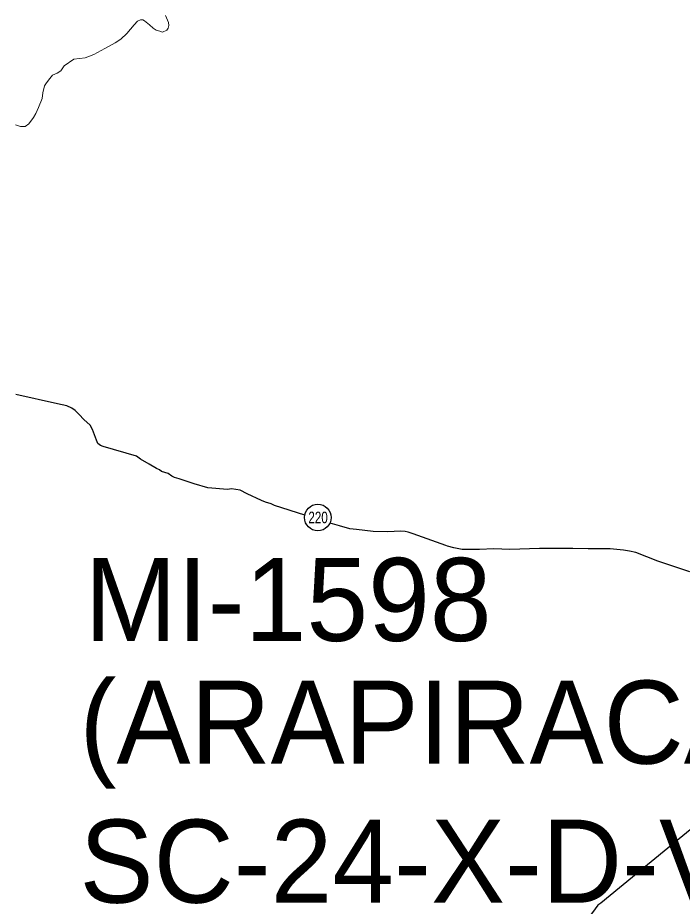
# Model space of a CAD drawing. Extents: x 553962 to 842807, y 8883888 to 9032388.
# Drawn here: x 610147 to 614151, y 8902976 to 8908325 of the extents above; entities that cross this region are included whole.
import ezdxf
from ezdxf.enums import TextEntityAlignment as Align

# ---------------------------------------------------------------- set-up
doc = ezdxf.new("R2010")
doc.units = 0
doc.header["$LTSCALE"] = 20
doc.layers.add('6', color=7, linetype='Continuous', lineweight=13)

msp = doc.modelspace()

# ---------------------------------------------------------------- linework, layer by layer
at = {"layer": '6', "lineweight": 25}
msp.add_line((612071.58, 8905270.48), (612029.85, 8905283.12), dxfattribs=at)
at = {"layer": '6'}
for points in [[(611037.59, 8908339.03), (611055.11, 8908296.66), (611058.03, 8908279.12), (611053.65, 8908263.05), (611044.89, 8908249.9), (611020.07, 8908238.2), (611002.56, 8908244.05), (610980.66, 8908251.36), (610963.14, 8908263.05), (610941.25, 8908282.04), (610910.59, 8908306.89), (610900.38, 8908312.73), (610885.78, 8908312.73), (610868.26, 8908305.42), (610847.83, 8908283.51), (610804.03, 8908230.9), (610767.54, 8908197.29), (610733.97, 8908175.37), (610671.2, 8908140.3), (610605.51, 8908105.23), (610552.96, 8908084.77)], [(610552.96, 8908084.77), (610485.81, 8908076), (610427.42, 8908036.55), (610406.99, 8908005.86), (610383.63, 8907991.25), (610357.36, 8907979.56), (610341.3, 8907960.56), (610320.86, 8907932.8), (610309.18, 8907915.26), (610298.97, 8907874.34), (610294.59, 8907839.27), (610272.69, 8907785.21), (610255.17, 8907748.67), (610242.04, 8907725.29), (610212.84, 8907687.3), (610192.41, 8907671.23), (610163.21, 8907671.23), (610134.02, 8907679.99)]]:
    msp.add_lwpolyline(points, dxfattribs=at)
at = {"layer": '6', "lineweight": 25}
for points in [[(611876.19, 8905330.54), (611694.26, 8905389.63), (611673.91, 8905398.84), (611640.33, 8905409.09), (611614.89, 8905418.3), (611529.46, 8905459.21), (611487.76, 8905480.68), (611434.81, 8905488.93), (611411.37, 8905485.92), (611293.21, 8905495.3), (611210.77, 8905518.89), (611119.18, 8905548.6), (611091.71, 8905557.82), (611075.43, 8905566), (611053.08, 8905581.33), (611012.37, 8905594.65), (611001.2, 8905603.84), (610983.9, 8905611), (610939.17, 8905638.59), (610887.32, 8905668.23), (610861.91, 8905685.6), (610662.43, 8905744.04), (610646.15, 8905751.2), (610629.89, 8905762.44), (610621.81, 8905781.81), (610596.58, 8905846.04), (610582.41, 8905873.58), (610545.86, 8905906.25), (610516.42, 8905936.86), (610492.06, 8905961.36), (610472.75, 8905975.66), (610442.24, 8905989.98), (610387.26, 8906001.29), (610135.81, 8906056.77)], [(612735.84, 8905143.93), (612726.5, 8905147.29), (612530.12, 8905218.97), (612498.57, 8905228.19), (612481.26, 8905232.3), (612452.74, 8905234.39), (612376.31, 8905230.46), (612288.7, 8905232.66), (612187.87, 8905244.05), (612147.13, 8905248.2), (612085.05, 8905265.63), (612071.58, 8905270.48)], [(614197.16, 8904989.72), (614003.81, 8905053.24), (613870.54, 8905106.47), (613833.88, 8905113.67), (613797.23, 8905120.87), (613776.86, 8905122.94), (613715.74, 8905127.13), (613674.99, 8905128.22), (613583.3, 8905128.39), (613491.61, 8905130.6), (613416.21, 8905130.74), (613290.89, 8905129.95), (613111.54, 8905124.17), (613014.76, 8905127.4), (612929.16, 8905123.48), (612870.07, 8905123.59), (612825.24, 8905124.69), (612775.35, 8905133.95), (612735.84, 8905143.93)], [(614884.27, 8904031.56), (614289.53, 8903510.23), (613661.03, 8902994.84), (613641.63, 8902983.67), (613458.32, 8902730.32), (613448.11, 8902723.21), (613436.89, 8902720.17), (613124.65, 8902678.86)]]:
    msp.add_lwpolyline(points, dxfattribs=at)
msp.add_circle((611955.2, 8905316.47), 80.26, dxfattribs=at)

# ---------------------------------------------------------------- texts
at = {"layer": '6', "width": 0.75}
msp.add_text('220', height=70, dxfattribs=at).set_placement((611956.53, 8905281.8), align=Align.CENTER)
at = {"layer": '6'}
for s, p in [('MI-1598', (610549.18, 8904573.19)), ('(ARAPIRACA)', (610519.26, 8903834.64)), ('SC-24-X-D-V', (610519.26, 8902997.58))]:
    msp.add_text(s, height=500, dxfattribs=at).set_placement(p)

doc.saveas('drawing.dxf')
